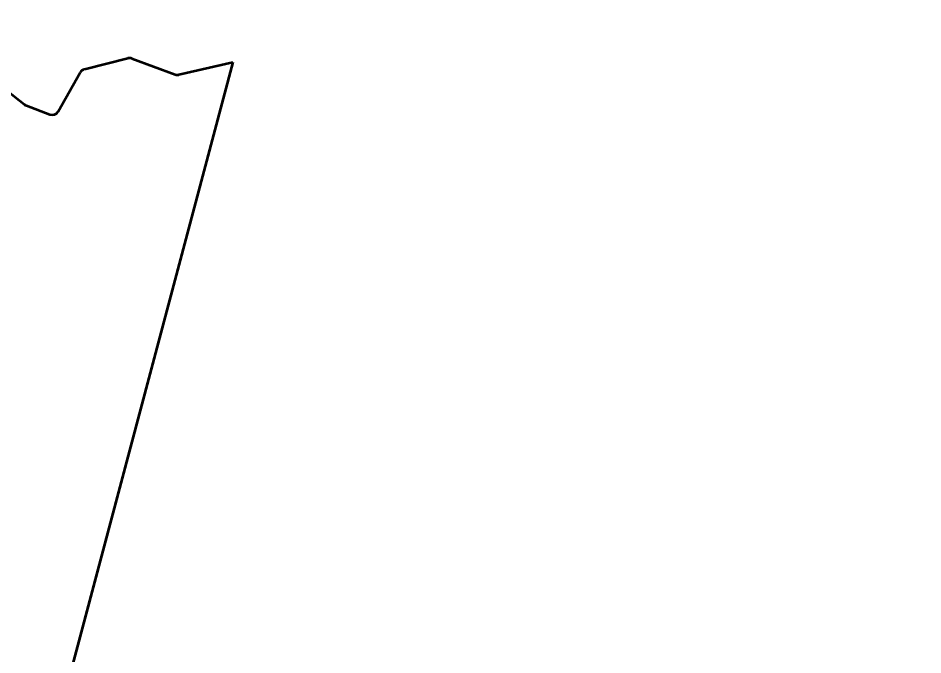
# Model space of a CAD drawing. Extents: x -1643653 to 4543381, y 1624270 to 13878484.
# Drawn here: x 803482 to 804832, y 9016962 to 9017911 of the extents above; entities that cross this region are included whole.
import ezdxf

# ---------------------------------------------------------------- set-up
doc = ezdxf.new("R2010")
doc.units = 0
doc.header["$LTSCALE"] = 200
doc.layers.add('60', color=7, linetype='Continuous', lineweight=13)

msp = doc.modelspace()

# ---------------------------------------------------------------- linework, layer by layer
at = {"layer": '60', "lineweight": 53}
for p, q in [((803802.3, 9017845.9), (803484.7, 9016652.3)), ((803581, 9017835.1), (803645.8, 9017851.5)), ((803581, 9017835.1), (803645.8, 9017851.5)), ((803651.7, 9017851.1), (803716.4, 9017827.4)), ((803651.7, 9017851.1), (803716.4, 9017827.4)), ((803722.1, 9017827.1), (803802.3, 9017845.9)), ((803722.1, 9017827.1), (803802.3, 9017845.9)), ((803541.9, 9017772.1), (803574.7, 9017830.3)), ((803541.9, 9017772.1), (803574.7, 9017830.3)), ((803494.6, 9017780.9), (803529.6, 9017767.6)), ((803494.6, 9017780.9), (803529.6, 9017767.6))]:
    msp.add_line(p, q, dxfattribs=at)
for points in [[(803802.3, 9017845.9), (803484.7, 9016652.3), (803484.7, 9016652.3)], [(803450, 9017815.2), (803484.1, 9017788.5), (803491.2, 9017782.9)], [(803450, 9017815.2), (803484.1, 9017788.5), (803491.2, 9017782.9)]]:
    msp.add_lwpolyline(points, dxfattribs=at)
for centre, radius, start, end in [((803648.3, 9017841.8), 10, 69.871, 104.1413), ((803648.3, 9017841.8), 10, 69.871, 104.1413), ((803583.4, 9017825.4), 10, 104.1413, 150.6026), ((803583.4, 9017825.4), 10, 104.1413, 150.6026), ((803719.8, 9017836.8), 10, 249.871, 283.1746), ((803719.8, 9017836.8), 10, 249.871, 283.1746), ((803499.2, 9017793.2), 13.1, 231.8265, 249.1896), ((803499.2, 9017793.2), 13.1, 231.8265, 249.1896), ((803533.2, 9017777), 10, 249.1896, 330.6026), ((803533.2, 9017777), 10, 249.1896, 330.6026)]:
    msp.add_arc(centre, radius, start, end, dxfattribs=at)
at = {"layer": '60', "lineweight": 25}
msp.add_spline([(814781, 9009175.5), (814787.2, 9009173.4), (814796.9, 9009173.4), (814799.4, 9009172.4), (814805.1, 9009174.5), (814805.6, 9009176.5), (814811.7, 9009179.5), (814811.7, 9009179.5), (814801.5, 9009181), (814790.7, 9009181.5), (814784.1, 9009183.1), (814777.4, 9009185.1), (814778.4, 9009175.5)], degree=3, dxfattribs=at)

doc.saveas('drawing.dxf')
